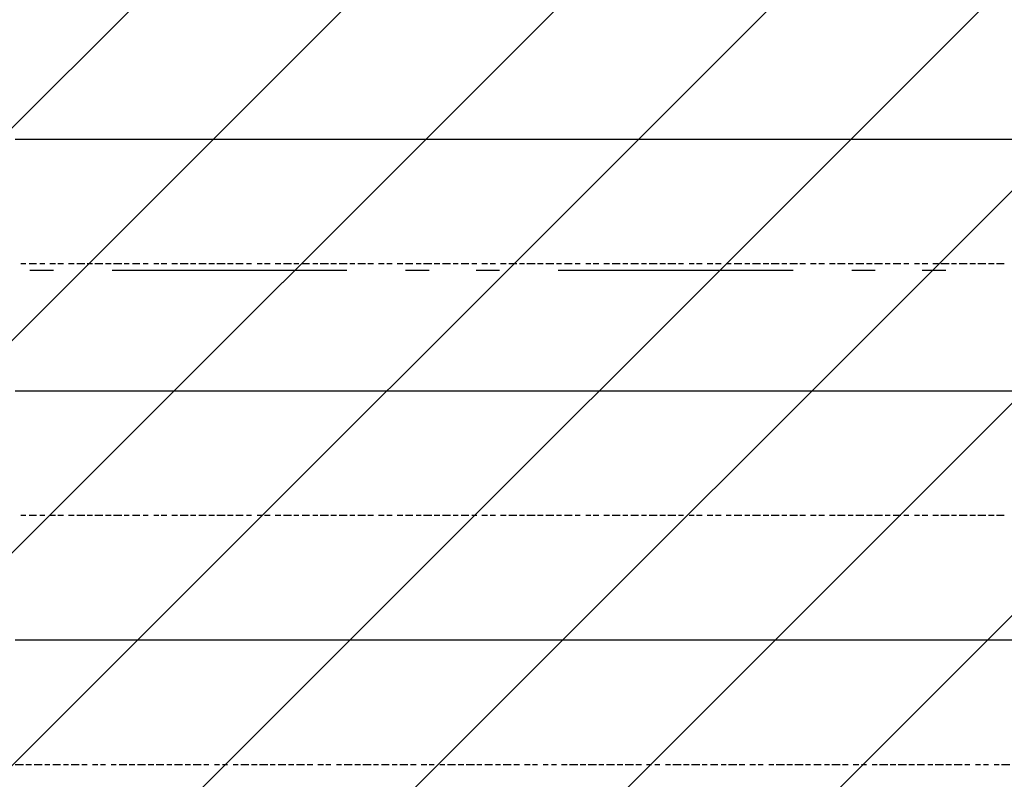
# Model space of a CAD drawing. Extents: x 997 to 109698, y 921 to 94021.
# Tile 501 of 656: x 18513 to 20085, y 46216 to 47429. Entities that reach past the tile are written whole.
import ezdxf

# ---------------------------------------------------------------- set-up
doc = ezdxf.new("R2010")
doc.units = 0
doc.header["$MEASUREMENT"] = 0
for name, color, linetype in [('12', 7, 'CONTINUOUS'), ('28', 7, 'CONTINUOUS'), ('40', 7, 'CONTINUOUS')]:
    doc.layers.add(name, color=color, linetype=linetype)

msp = doc.modelspace()

# ---------------------------------------------------------------- linework, layer by layer
at = {"layer": '12', "color": 5}
for p, q in [((18505.630503, 47238.563401), (18518.630503, 47238.563401)), ((18518.630503, 47238.563401), (18527.630503, 47238.563401)), ((18527.630503, 47238.563401), (18535.630503, 47238.563401)), ((18535.630503, 47238.563401), (18548.630503, 47238.563401)), ((18548.630503, 47238.563401), (18556.630503, 47238.563401)), ((18556.630503, 47238.563401), (18565.630503, 47238.563401)), ((18565.630503, 47238.563401), (18577.630503, 47238.563401)), ((18577.630503, 47238.563401), (18586.630503, 47238.563401)), ((18586.630503, 47238.563401), (18594.630503, 47238.563401)), ((18594.630503, 47238.563401), (18607.630503, 47238.563401)), ((18607.630503, 47238.563401), (18616.630503, 47238.563401)), ((18616.630503, 47238.563401), (18628.630503, 47238.563401)), ((18628.630503, 47238.563401), (18637.630503, 47238.563401)), ((18637.630503, 47238.563401), (18645.630503, 47238.563401)), ((18645.630503, 47238.563401), (18658.630503, 47238.563401)), ((18658.630503, 47238.563401), (18666.630503, 47238.563401)), ((18666.630503, 47238.563401), (18675.630503, 47238.563401)), ((18675.630503, 47238.563401), (18687.630503, 47238.563401)), ((18687.630503, 47238.563401), (18696.630503, 47238.563401)), ((18696.630503, 47238.563401), (18704.630503, 47238.563401)), ((18704.630503, 47238.563401), (18717.630503, 47238.563401)), ((18717.630503, 47238.563401), (18726.630503, 47238.563401)), ((18726.630503, 47238.563401), (18738.630503, 47238.563401)), ((18738.630503, 47238.563401), (18747.630503, 47238.563401)), ((18747.630503, 47238.563401), (18755.630503, 47238.563401)), ((18755.630503, 47238.563401), (18768.630503, 47238.563401)), ((18768.630503, 47238.563401), (18776.630503, 47238.563401)), ((18776.630503, 47238.563401), (18785.630503, 47238.563401)), ((18785.630503, 47238.563401), (18798.630503, 47238.563401)), ((18798.630503, 47238.563401), (18806.630503, 47238.563401)), ((18806.630503, 47238.563401), (18814.630503, 47238.563401)), ((18814.630503, 47238.563401), (18827.630503, 47238.563401)), ((18827.630503, 47238.563401), (18836.630503, 47238.563401)), ((18836.630503, 47238.563401), (18844.630503, 47238.563401)), ((18844.630503, 47238.563401), (18857.630503, 47238.563401)), ((18857.630503, 47238.563401), (18865.630503, 47238.563401)), ((18865.630503, 47238.563401), (18878.630503, 47238.563401)), ((18878.630503, 47238.563401), (18886.630503, 47238.563401)), ((18886.630503, 47238.563401), (18895.630503, 47238.563401)), ((18895.630503, 47238.563401), (18908.630503, 47238.563401)), ((18908.630503, 47238.563401), (18916.630503, 47238.563401)), ((18916.630503, 47238.563401), (18925.630503, 47238.563401)), ((18925.630503, 47238.563401), (18937.630503, 47238.563401)), ((18937.630503, 47238.563401), (18946.630503, 47238.563401)), ((18946.630503, 47238.563401), (18954.630503, 47238.563401)), ((18954.630503, 47238.563401), (18967.630503, 47238.563401)), ((18967.630503, 47238.563401), (18975.630503, 47238.563401)), ((18975.630503, 47238.563401), (18988.630503, 47238.563401)), ((18988.630503, 47238.563401), (18997.630503, 47238.563401)), ((18997.630503, 47238.563401), (19005.630503, 47238.563401)), ((19005.630503, 47238.563401), (19018.630503, 47238.563401)), ((19018.630503, 47238.563401), (19026.630503, 47238.563401)), ((19026.630503, 47238.563401), (19035.630503, 47238.563401)), ((19035.630503, 47238.563401), (19047.630503, 47238.563401)), ((19047.630503, 47238.563401), (19056.630503, 47238.563401)), ((19056.630503, 47238.563401), (19064.630503, 47238.563401)), ((19064.630503, 47238.563401), (19077.630503, 47238.563401)), ((19077.630503, 47238.563401), (19085.630503, 47238.563401)), ((19085.630503, 47238.563401), (19098.630503, 47238.563401)), ((19098.630503, 47238.563401), (19107.630503, 47238.563401)), ((19107.630503, 47238.563401), (19115.630503, 47238.563401)), ((19115.630503, 47238.563401), (19128.630503, 47238.563401)), ((19128.630503, 47238.563401), (19136.630503, 47238.563401)), ((19136.630503, 47238.563401), (19145.630503, 47238.563401)), ((19145.630503, 47238.563401), (19157.630503, 47238.563401)), ((19157.630503, 47238.563401), (19166.630503, 47238.563401)), ((19166.630503, 47238.563401), (19174.630503, 47238.563401)), ((19174.630503, 47238.563401), (19187.630503, 47238.563401)), ((19187.630503, 47238.563401), (19195.630503, 47238.563401)), ((19195.630503, 47238.563401), (19208.630503, 47238.563401)), ((19208.630503, 47238.563401), (19217.630503, 47238.563401)), ((19217.630503, 47238.563401), (19225.630503, 47238.563401)), ((19225.630503, 47238.563401), (19238.630503, 47238.563401)), ((19238.630503, 47238.563401), (19246.630503, 47238.563401)), ((19246.630503, 47238.563401), (19255.630503, 47238.563401)), ((19255.630503, 47238.563401), (19267.630503, 47238.563401)), ((19267.630503, 47238.563401), (19276.630503, 47238.563401)), ((19276.630503, 47238.563401), (19284.630503, 47238.563401)), ((19284.630503, 47238.563401), (19297.630503, 47238.563401)), ((19297.630503, 47238.563401), (19306.630503, 47238.563401)), ((19306.630503, 47238.563401), (19318.630503, 47238.563401)), ((19318.630503, 47238.563401), (19327.630503, 47238.563401)), ((19327.630503, 47238.563401), (19335.630503, 47238.563401)), ((19335.630503, 47238.563401), (19348.630503, 47238.563401)), ((19348.630503, 47238.563401), (19356.630503, 47238.563401)), ((19356.630503, 47238.563401), (19365.630503, 47238.563401)), ((19365.630503, 47238.563401), (19377.630503, 47238.563401)), ((19377.630503, 47238.563401), (19386.630503, 47238.563401)), ((19386.630503, 47238.563401), (19394.630503, 47238.563401)), ((19394.630503, 47238.563401), (19407.630503, 47238.563401)), ((19407.630503, 47238.563401), (19416.630503, 47238.563401)), ((19416.630503, 47238.563401), (19424.630503, 47238.563401)), ((19424.630503, 47238.563401), (19437.630503, 47238.563401)), ((19437.630503, 47238.563401), (19445.630503, 47238.563401)), ((19445.630503, 47238.563401), (19458.630503, 47238.563401)), ((19458.630503, 47238.563401), (19466.630503, 47238.563401)), ((19466.630503, 47238.563401), (19475.630503, 47238.563401)), ((19475.630503, 47238.563401), (19488.630503, 47238.563401)), ((19488.630503, 47238.563401), (19496.630503, 47238.563401)), ((19496.630503, 47238.563401), (19505.630503, 47238.563401)), ((19505.630503, 47238.563401), (19517.630503, 47238.563401)), ((19517.630503, 47238.563401), (19526.630503, 47238.563401)), ((19526.630503, 47238.563401), (19534.630503, 47238.563401)), ((19534.630503, 47238.563401), (19547.630503, 47238.563401)), ((19547.630503, 47238.563401), (19555.630503, 47238.563401)), ((19555.630503, 47238.563401), (19568.630503, 47238.563401)), ((19568.630503, 47238.563401), (19576.630503, 47238.563401)), ((19576.630503, 47238.563401), (19585.630503, 47238.563401)), ((19585.630503, 47238.563401), (19598.630503, 47238.563401)), ((19598.630503, 47238.563401), (19606.630503, 47238.563401)), ((19606.630503, 47238.563401), (19615.630503, 47238.563401)), ((19615.630503, 47238.563401), (19627.630503, 47238.563401)), ((19627.630503, 47238.563401), (19636.630503, 47238.563401)), ((19636.630503, 47238.563401), (19644.630503, 47238.563401)), ((19644.630503, 47238.563401), (19657.630503, 47238.563401)), ((19657.630503, 47238.563401), (19665.630503, 47238.563401)), ((19665.630503, 47238.563401), (19678.630503, 47238.563401)), ((19678.630503, 47238.563401), (19687.630503, 47238.563401)), ((19687.630503, 47238.563401), (19695.630503, 47238.563401)), ((19695.630503, 47238.563401), (19708.630503, 47238.563401)), ((19708.630503, 47238.563401), (19716.630503, 47238.563401)), ((19716.630503, 47238.563401), (19725.630503, 47238.563401)), ((19725.630503, 47238.563401), (19737.630503, 47238.563401)), ((19737.630503, 47238.563401), (19746.630503, 47238.563401)), ((19746.630503, 47238.563401), (19754.630503, 47238.563401)), ((19754.630503, 47238.563401), (19767.630503, 47238.563401)), ((19767.630503, 47238.563401), (19775.630503, 47238.563401)), ((19775.630503, 47238.563401), (19788.630503, 47238.563401)), ((19788.630503, 47238.563401), (19797.630503, 47238.563401)), ((19797.630503, 47238.563401), (19805.630503, 47238.563401)), ((19805.630503, 47238.563401), (19818.630503, 47238.563401)), ((19818.630503, 47238.563401), (19826.630503, 47238.563401)), ((19826.630503, 47238.563401), (19835.630503, 47238.563401)), ((19835.630503, 47238.563401), (19847.630503, 47238.563401)), ((19847.630503, 47238.563401), (19856.630503, 47238.563401)), ((19856.630503, 47238.563401), (19864.630503, 47238.563401)), ((19864.630503, 47238.563401), (19877.630503, 47238.563401)), ((19877.630503, 47238.563401), (19885.630503, 47238.563401)), ((19885.630503, 47238.563401), (19898.630503, 47238.563401)), ((19898.630503, 47238.563401), (19907.630503, 47238.563401)), ((19907.630503, 47238.563401), (19915.630503, 47238.563401)), ((19915.630503, 47238.563401), (19928.630503, 47238.563401)), ((19928.630503, 47238.563401), (19936.630503, 47238.563401)), ((19936.630503, 47238.563401), (19945.630503, 47238.563401)), ((19945.630503, 47238.563401), (19957.630503, 47238.563401)), ((19957.630503, 47238.563401), (19966.630503, 47238.563401)), ((19966.630503, 47238.563401), (19974.630503, 47238.563401)), ((19974.630503, 47238.563401), (19987.630503, 47238.563401)), ((19987.630503, 47238.563401), (19996.630503, 47238.563401)), ((19996.630503, 47238.563401), (20004.630503, 47238.563401)), ((20004.630503, 47238.563401), (20017.630503, 47238.563401)), ((20017.630503, 47238.563401), (20025.630503, 47238.563401)), ((20025.630503, 47238.563401), (20038.630503, 47238.563401)), ((20038.630503, 47238.563401), (20046.630503, 47238.563401)), ((20046.630503, 47238.563401), (20055.630503, 47238.563401)), ((20055.630503, 47238.563401), (20068.630503, 47238.563401)), ((20068.630503, 47238.563401), (20076.630503, 47238.563401)), ((20076.630503, 47238.563401), (20084.630503, 47238.563401)), ((20084.630503, 47238.563401), (20097.630503, 47238.563401)), ((18505.630503, 46836.563401), (18518.630503, 46836.563401)), ((18518.630503, 46836.563401), (18527.630503, 46836.563401)), ((18527.630503, 46836.563401), (18535.630503, 46836.563401)), ((18535.630503, 46836.563401), (18548.630503, 46836.563401)), ((18548.630503, 46836.563401), (18556.630503, 46836.563401)), ((18556.630503, 46836.563401), (18565.630503, 46836.563401)), ((18565.630503, 46836.563401), (18577.630503, 46836.563401)), ((18577.630503, 46836.563401), (18586.630503, 46836.563401)), ((18586.630503, 46836.563401), (18594.630503, 46836.563401)), ((18594.630503, 46836.563401), (18607.630503, 46836.563401)), ((18607.630503, 46836.563401), (18616.630503, 46836.563401)), ((18616.630503, 46836.563401), (18628.630503, 46836.563401)), ((18628.630503, 46836.563401), (18637.630503, 46836.563401)), ((18637.630503, 46836.563401), (18645.630503, 46836.563401)), ((18645.630503, 46836.563401), (18658.630503, 46836.563401)), ((18658.630503, 46836.563401), (18666.630503, 46836.563401)), ((18666.630503, 46836.563401), (18675.630503, 46836.563401)), ((18675.630503, 46836.563401), (18687.630503, 46836.563401)), ((18687.630503, 46836.563401), (18696.630503, 46836.563401)), ((18696.630503, 46836.563401), (18704.630503, 46836.563401)), ((18704.630503, 46836.563401), (18717.630503, 46836.563401)), ((18717.630503, 46836.563401), (18726.630503, 46836.563401)), ((18726.630503, 46836.563401), (18738.630503, 46836.563401)), ((18738.630503, 46836.563401), (18747.630503, 46836.563401)), ((18747.630503, 46836.563401), (18755.630503, 46836.563401)), ((18755.630503, 46836.563401), (18768.630503, 46836.563401)), ((18768.630503, 46836.563401), (18776.630503, 46836.563401)), ((18776.630503, 46836.563401), (18785.630503, 46836.563401)), ((18785.630503, 46836.563401), (18798.630503, 46836.563401)), ((18798.630503, 46836.563401), (18806.630503, 46836.563401)), ((18806.630503, 46836.563401), (18814.630503, 46836.563401)), ((18814.630503, 46836.563401), (18827.630503, 46836.563401)), ((18827.630503, 46836.563401), (18836.630503, 46836.563401)), ((18836.630503, 46836.563401), (18844.630503, 46836.563401)), ((18844.630503, 46836.563401), (18857.630503, 46836.563401)), ((18857.630503, 46836.563401), (18865.630503, 46836.563401)), ((18865.630503, 46836.563401), (18878.630503, 46836.563401)), ((18878.630503, 46836.563401), (18886.630503, 46836.563401)), ((18886.630503, 46836.563401), (18895.630503, 46836.563401)), ((18895.630503, 46836.563401), (18908.630503, 46836.563401)), ((18908.630503, 46836.563401), (18916.630503, 46836.563401)), ((18916.630503, 46836.563401), (18925.630503, 46836.563401)), ((18925.630503, 46836.563401), (18937.630503, 46836.563401)), ((18937.630503, 46836.563401), (18946.630503, 46836.563401)), ((18946.630503, 46836.563401), (18954.630503, 46836.563401)), ((18954.630503, 46836.563401), (18967.630503, 46836.563401)), ((18967.630503, 46836.563401), (18975.630503, 46836.563401)), ((18975.630503, 46836.563401), (18988.630503, 46836.563401)), ((18988.630503, 46836.563401), (18997.630503, 46836.563401)), ((18997.630503, 46836.563401), (19005.630503, 46836.563401)), ((19005.630503, 46836.563401), (19018.630503, 46836.563401)), ((19018.630503, 46836.563401), (19026.630503, 46836.563401)), ((19026.630503, 46836.563401), (19035.630503, 46836.563401)), ((19035.630503, 46836.563401), (19047.630503, 46836.563401)), ((19047.630503, 46836.563401), (19056.630503, 46836.563401)), ((19056.630503, 46836.563401), (19064.630503, 46836.563401)), ((19064.630503, 46836.563401), (19077.630503, 46836.563401)), ((19077.630503, 46836.563401), (19085.630503, 46836.563401)), ((19085.630503, 46836.563401), (19098.630503, 46836.563401)), ((19098.630503, 46836.563401), (19107.630503, 46836.563401)), ((19107.630503, 46836.563401), (19115.630503, 46836.563401)), ((19115.630503, 46836.563401), (19128.630503, 46836.563401)), ((19128.630503, 46836.563401), (19136.630503, 46836.563401)), ((19136.630503, 46836.563401), (19145.630503, 46836.563401)), ((19145.630503, 46836.563401), (19157.630503, 46836.563401)), ((19157.630503, 46836.563401), (19166.630503, 46836.563401)), ((19166.630503, 46836.563401), (19174.630503, 46836.563401)), ((19174.630503, 46836.563401), (19187.630503, 46836.563401)), ((19187.630503, 46836.563401), (19195.630503, 46836.563401)), ((19195.630503, 46836.563401), (19208.630503, 46836.563401)), ((19208.630503, 46836.563401), (19217.630503, 46836.563401)), ((19217.630503, 46836.563401), (19225.630503, 46836.563401)), ((19225.630503, 46836.563401), (19238.630503, 46836.563401)), ((19238.630503, 46836.563401), (19246.630503, 46836.563401)), ((19246.630503, 46836.563401), (19255.630503, 46836.563401)), ((19255.630503, 46836.563401), (19267.630503, 46836.563401)), ((19267.630503, 46836.563401), (19276.630503, 46836.563401)), ((19276.630503, 46836.563401), (19284.630503, 46836.563401)), ((19284.630503, 46836.563401), (19297.630503, 46836.563401)), ((19297.630503, 46836.563401), (19306.630503, 46836.563401)), ((19306.630503, 46836.563401), (19318.630503, 46836.563401)), ((19318.630503, 46836.563401), (19327.630503, 46836.563401)), ((19327.630503, 46836.563401), (19335.630503, 46836.563401)), ((19335.630503, 46836.563401), (19348.630503, 46836.563401)), ((19348.630503, 46836.563401), (19356.630503, 46836.563401)), ((19356.630503, 46836.563401), (19365.630503, 46836.563401)), ((19365.630503, 46836.563401), (19377.630503, 46836.563401)), ((19377.630503, 46836.563401), (19386.630503, 46836.563401)), ((19386.630503, 46836.563401), (19394.630503, 46836.563401)), ((19394.630503, 46836.563401), (19407.630503, 46836.563401)), ((19407.630503, 46836.563401), (19416.630503, 46836.563401)), ((19416.630503, 46836.563401), (19424.630503, 46836.563401)), ((19424.630503, 46836.563401), (19437.630503, 46836.563401)), ((19437.630503, 46836.563401), (19445.630503, 46836.563401)), ((19445.630503, 46836.563401), (19458.630503, 46836.563401)), ((19458.630503, 46836.563401), (19466.630503, 46836.563401)), ((19466.630503, 46836.563401), (19475.630503, 46836.563401)), ((19475.630503, 46836.563401), (19488.630503, 46836.563401)), ((19488.630503, 46836.563401), (19496.630503, 46836.563401)), ((19496.630503, 46836.563401), (19505.630503, 46836.563401)), ((19505.630503, 46836.563401), (19517.630503, 46836.563401)), ((19517.630503, 46836.563401), (19526.630503, 46836.563401)), ((19526.630503, 46836.563401), (19534.630503, 46836.563401)), ((19534.630503, 46836.563401), (19547.630503, 46836.563401)), ((19547.630503, 46836.563401), (19555.630503, 46836.563401)), ((19555.630503, 46836.563401), (19568.630503, 46836.563401)), ((19568.630503, 46836.563401), (19576.630503, 46836.563401)), ((19576.630503, 46836.563401), (19585.630503, 46836.563401)), ((19585.630503, 46836.563401), (19598.630503, 46836.563401)), ((19598.630503, 46836.563401), (19606.630503, 46836.563401)), ((19606.630503, 46836.563401), (19615.630503, 46836.563401)), ((19615.630503, 46836.563401), (19627.630503, 46836.563401)), ((19627.630503, 46836.563401), (19636.630503, 46836.563401)), ((19636.630503, 46836.563401), (19644.630503, 46836.563401)), ((19644.630503, 46836.563401), (19657.630503, 46836.563401)), ((19657.630503, 46836.563401), (19665.630503, 46836.563401)), ((19665.630503, 46836.563401), (19678.630503, 46836.563401)), ((19678.630503, 46836.563401), (19687.630503, 46836.563401)), ((19687.630503, 46836.563401), (19695.630503, 46836.563401)), ((19695.630503, 46836.563401), (19708.630503, 46836.563401)), ((19708.630503, 46836.563401), (19716.630503, 46836.563401)), ((19716.630503, 46836.563401), (19725.630503, 46836.563401)), ((19725.630503, 46836.563401), (19737.630503, 46836.563401)), ((19737.630503, 46836.563401), (19746.630503, 46836.563401)), ((19746.630503, 46836.563401), (19754.630503, 46836.563401)), ((19754.630503, 46836.563401), (19767.630503, 46836.563401)), ((19767.630503, 46836.563401), (19775.630503, 46836.563401)), ((19775.630503, 46836.563401), (19788.630503, 46836.563401)), ((19788.630503, 46836.563401), (19797.630503, 46836.563401)), ((19797.630503, 46836.563401), (19805.630503, 46836.563401)), ((19805.630503, 46836.563401), (19818.630503, 46836.563401)), ((19818.630503, 46836.563401), (19826.630503, 46836.563401)), ((19826.630503, 46836.563401), (19835.630503, 46836.563401)), ((19835.630503, 46836.563401), (19847.630503, 46836.563401)), ((19847.630503, 46836.563401), (19856.630503, 46836.563401)), ((19856.630503, 46836.563401), (19864.630503, 46836.563401)), ((19864.630503, 46836.563401), (19877.630503, 46836.563401)), ((19877.630503, 46836.563401), (19885.630503, 46836.563401)), ((19885.630503, 46836.563401), (19898.630503, 46836.563401)), ((19898.630503, 46836.563401), (19907.630503, 46836.563401)), ((19907.630503, 46836.563401), (19915.630503, 46836.563401)), ((19915.630503, 46836.563401), (19928.630503, 46836.563401)), ((19928.630503, 46836.563401), (19936.630503, 46836.563401)), ((19936.630503, 46836.563401), (19945.630503, 46836.563401)), ((19945.630503, 46836.563401), (19957.630503, 46836.563401)), ((19957.630503, 46836.563401), (19966.630503, 46836.563401)), ((19966.630503, 46836.563401), (19974.630503, 46836.563401)), ((19974.630503, 46836.563401), (19987.630503, 46836.563401)), ((19987.630503, 46836.563401), (19996.630503, 46836.563401)), ((19996.630503, 46836.563401), (20004.630503, 46836.563401)), ((20004.630503, 46836.563401), (20017.630503, 46836.563401)), ((20017.630503, 46836.563401), (20025.630503, 46836.563401)), ((20025.630503, 46836.563401), (20038.630503, 46836.563401)), ((20038.630503, 46836.563401), (20046.630503, 46836.563401)), ((20046.630503, 46836.563401), (20055.630503, 46836.563401)), ((20055.630503, 46836.563401), (20068.630503, 46836.563401)), ((20068.630503, 46836.563401), (20076.630503, 46836.563401)), ((20076.630503, 46836.563401), (20084.630503, 46836.563401)), ((20084.630503, 46836.563401), (20097.630503, 46836.563401)), ((18505.630503, 46438.563401), (18518.630503, 46438.563401)), ((18518.630503, 46438.563401), (18527.630503, 46438.563401)), ((18527.630503, 46438.563401), (18535.630503, 46438.563401)), ((18535.630503, 46438.563401), (18548.630503, 46438.563401)), ((18548.630503, 46438.563401), (18556.630503, 46438.563401)), ((18556.630503, 46438.563401), (18565.630503, 46438.563401)), ((18565.630503, 46438.563401), (18577.630503, 46438.563401)), ((18577.630503, 46438.563401), (18586.630503, 46438.563401)), ((18586.630503, 46438.563401), (18594.630503, 46438.563401)), ((18594.630503, 46438.563401), (18607.630503, 46438.563401)), ((18607.630503, 46438.563401), (18616.630503, 46438.563401)), ((18616.630503, 46438.563401), (18628.630503, 46438.563401)), ((18628.630503, 46438.563401), (18637.630503, 46438.563401)), ((18637.630503, 46438.563401), (18645.630503, 46438.563401)), ((18645.630503, 46438.563401), (18658.630503, 46438.563401)), ((18658.630503, 46438.563401), (18666.630503, 46438.563401)), ((18666.630503, 46438.563401), (18675.630503, 46438.563401)), ((18675.630503, 46438.563401), (18687.630503, 46438.563401)), ((18687.630503, 46438.563401), (18696.630503, 46438.563401)), ((18696.630503, 46438.563401), (18704.630503, 46438.563401)), ((18704.630503, 46438.563401), (18717.630503, 46438.563401)), ((18717.630503, 46438.563401), (18726.630503, 46438.563401)), ((18726.630503, 46438.563401), (18738.630503, 46438.563401)), ((18738.630503, 46438.563401), (18747.630503, 46438.563401)), ((18747.630503, 46438.563401), (18755.630503, 46438.563401)), ((18755.630503, 46438.563401), (18768.630503, 46438.563401)), ((18768.630503, 46438.563401), (18776.630503, 46438.563401)), ((18776.630503, 46438.563401), (18785.630503, 46438.563401)), ((18785.630503, 46438.563401), (18798.630503, 46438.563401)), ((18798.630503, 46438.563401), (18806.630503, 46438.563401)), ((18806.630503, 46438.563401), (18814.630503, 46438.563401)), ((18814.630503, 46438.563401), (18827.630503, 46438.563401)), ((18827.630503, 46438.563401), (18836.630503, 46438.563401)), ((18836.630503, 46438.563401), (18844.630503, 46438.563401)), ((18844.630503, 46438.563401), (18857.630503, 46438.563401)), ((18857.630503, 46438.563401), (18865.630503, 46438.563401)), ((18865.630503, 46438.563401), (18878.630503, 46438.563401)), ((18878.630503, 46438.563401), (18886.630503, 46438.563401)), ((18886.630503, 46438.563401), (18895.630503, 46438.563401)), ((18895.630503, 46438.563401), (18908.630503, 46438.563401)), ((18908.630503, 46438.563401), (18916.630503, 46438.563401)), ((18916.630503, 46438.563401), (18925.630503, 46438.563401)), ((18925.630503, 46438.563401), (18937.630503, 46438.563401)), ((18937.630503, 46438.563401), (18946.630503, 46438.563401)), ((18946.630503, 46438.563401), (18954.630503, 46438.563401)), ((18954.630503, 46438.563401), (18967.630503, 46438.563401)), ((18967.630503, 46438.563401), (18975.630503, 46438.563401)), ((18975.630503, 46438.563401), (18988.630503, 46438.563401)), ((18988.630503, 46438.563401), (18997.630503, 46438.563401)), ((18997.630503, 46438.563401), (19005.630503, 46438.563401)), ((19005.630503, 46438.563401), (19018.630503, 46438.563401)), ((19018.630503, 46438.563401), (19026.630503, 46438.563401)), ((19026.630503, 46438.563401), (19035.630503, 46438.563401)), ((19035.630503, 46438.563401), (19047.630503, 46438.563401)), ((19047.630503, 46438.563401), (19056.630503, 46438.563401)), ((19056.630503, 46438.563401), (19064.630503, 46438.563401)), ((19064.630503, 46438.563401), (19077.630503, 46438.563401)), ((19077.630503, 46438.563401), (19085.630503, 46438.563401)), ((19085.630503, 46438.563401), (19098.630503, 46438.563401)), ((19098.630503, 46438.563401), (19107.630503, 46438.563401)), ((19107.630503, 46438.563401), (19115.630503, 46438.563401)), ((19115.630503, 46438.563401), (19128.630503, 46438.563401)), ((19128.630503, 46438.563401), (19136.630503, 46438.563401)), ((19136.630503, 46438.563401), (19145.630503, 46438.563401)), ((19145.630503, 46438.563401), (19157.630503, 46438.563401)), ((19157.630503, 46438.563401), (19166.630503, 46438.563401)), ((19166.630503, 46438.563401), (19174.630503, 46438.563401)), ((19174.630503, 46438.563401), (19187.630503, 46438.563401)), ((19187.630503, 46438.563401), (19195.630503, 46438.563401)), ((19195.630503, 46438.563401), (19208.630503, 46438.563401)), ((19208.630503, 46438.563401), (19217.630503, 46438.563401)), ((19217.630503, 46438.563401), (19225.630503, 46438.563401)), ((19225.630503, 46438.563401), (19238.630503, 46438.563401)), ((19238.630503, 46438.563401), (19246.630503, 46438.563401)), ((19246.630503, 46438.563401), (19255.630503, 46438.563401)), ((19255.630503, 46438.563401), (19267.630503, 46438.563401)), ((19267.630503, 46438.563401), (19276.630503, 46438.563401)), ((19276.630503, 46438.563401), (19284.630503, 46438.563401)), ((19284.630503, 46438.563401), (19297.630503, 46438.563401)), ((19297.630503, 46438.563401), (19306.630503, 46438.563401)), ((19306.630503, 46438.563401), (19318.630503, 46438.563401)), ((19318.630503, 46438.563401), (19327.630503, 46438.563401)), ((19327.630503, 46438.563401), (19335.630503, 46438.563401)), ((19335.630503, 46438.563401), (19348.630503, 46438.563401)), ((19348.630503, 46438.563401), (19356.630503, 46438.563401)), ((19356.630503, 46438.563401), (19365.630503, 46438.563401)), ((19365.630503, 46438.563401), (19377.630503, 46438.563401)), ((19377.630503, 46438.563401), (19386.630503, 46438.563401)), ((19386.630503, 46438.563401), (19394.630503, 46438.563401)), ((19394.630503, 46438.563401), (19407.630503, 46438.563401)), ((19407.630503, 46438.563401), (19416.630503, 46438.563401)), ((19416.630503, 46438.563401), (19424.630503, 46438.563401)), ((19424.630503, 46438.563401), (19437.630503, 46438.563401)), ((19437.630503, 46438.563401), (19445.630503, 46438.563401)), ((19445.630503, 46438.563401), (19458.630503, 46438.563401)), ((19458.630503, 46438.563401), (19466.630503, 46438.563401)), ((19466.630503, 46438.563401), (19475.630503, 46438.563401)), ((19475.630503, 46438.563401), (19488.630503, 46438.563401)), ((19488.630503, 46438.563401), (19496.630503, 46438.563401)), ((19496.630503, 46438.563401), (19505.630503, 46438.563401)), ((19505.630503, 46438.563401), (19517.630503, 46438.563401)), ((19517.630503, 46438.563401), (19526.630503, 46438.563401)), ((19526.630503, 46438.563401), (19534.630503, 46438.563401)), ((19534.630503, 46438.563401), (19547.630503, 46438.563401)), ((19547.630503, 46438.563401), (19555.630503, 46438.563401)), ((19555.630503, 46438.563401), (19568.630503, 46438.563401)), ((19568.630503, 46438.563401), (19576.630503, 46438.563401)), ((19576.630503, 46438.563401), (19585.630503, 46438.563401)), ((19585.630503, 46438.563401), (19598.630503, 46438.563401)), ((19598.630503, 46438.563401), (19606.630503, 46438.563401)), ((19606.630503, 46438.563401), (19615.630503, 46438.563401)), ((19615.630503, 46438.563401), (19627.630503, 46438.563401)), ((19627.630503, 46438.563401), (19636.630503, 46438.563401)), ((19636.630503, 46438.563401), (19644.630503, 46438.563401)), ((19644.630503, 46438.563401), (19657.630503, 46438.563401)), ((19657.630503, 46438.563401), (19665.630503, 46438.563401)), ((19665.630503, 46438.563401), (19678.630503, 46438.563401)), ((19678.630503, 46438.563401), (19687.630503, 46438.563401)), ((19687.630503, 46438.563401), (19695.630503, 46438.563401)), ((19695.630503, 46438.563401), (19708.630503, 46438.563401)), ((19708.630503, 46438.563401), (19716.630503, 46438.563401)), ((19716.630503, 46438.563401), (19725.630503, 46438.563401)), ((19725.630503, 46438.563401), (19737.630503, 46438.563401)), ((19737.630503, 46438.563401), (19746.630503, 46438.563401)), ((19746.630503, 46438.563401), (19754.630503, 46438.563401)), ((19754.630503, 46438.563401), (19767.630503, 46438.563401)), ((19767.630503, 46438.563401), (19775.630503, 46438.563401)), ((19775.630503, 46438.563401), (19788.630503, 46438.563401)), ((19788.630503, 46438.563401), (19797.630503, 46438.563401)), ((19797.630503, 46438.563401), (19805.630503, 46438.563401)), ((19805.630503, 46438.563401), (19818.630503, 46438.563401)), ((19818.630503, 46438.563401), (19826.630503, 46438.563401)), ((19826.630503, 46438.563401), (19835.630503, 46438.563401)), ((19835.630503, 46438.563401), (19847.630503, 46438.563401)), ((19847.630503, 46438.563401), (19856.630503, 46438.563401)), ((19856.630503, 46438.563401), (19864.630503, 46438.563401)), ((19864.630503, 46438.563401), (19877.630503, 46438.563401)), ((19877.630503, 46438.563401), (19885.630503, 46438.563401)), ((19885.630503, 46438.563401), (19898.630503, 46438.563401)), ((19898.630503, 46438.563401), (19907.630503, 46438.563401)), ((19907.630503, 46438.563401), (19915.630503, 46438.563401)), ((19915.630503, 46438.563401), (19928.630503, 46438.563401)), ((19928.630503, 46438.563401), (19936.630503, 46438.563401)), ((19936.630503, 46438.563401), (19945.630503, 46438.563401)), ((19945.630503, 46438.563401), (19957.630503, 46438.563401)), ((19957.630503, 46438.563401), (19966.630503, 46438.563401)), ((19966.630503, 46438.563401), (19974.630503, 46438.563401)), ((19974.630503, 46438.563401), (19987.630503, 46438.563401)), ((19987.630503, 46438.563401), (19996.630503, 46438.563401)), ((19996.630503, 46438.563401), (20004.630503, 46438.563401)), ((20004.630503, 46438.563401), (20017.630503, 46438.563401)), ((20017.630503, 46438.563401), (20025.630503, 46438.563401)), ((20025.630503, 46438.563401), (20038.630503, 46438.563401)), ((20038.630503, 46438.563401), (20046.630503, 46438.563401)), ((20046.630503, 46438.563401), (20055.630503, 46438.563401)), ((20055.630503, 46438.563401), (20068.630503, 46438.563401)), ((20068.630503, 46438.563401), (20076.630503, 46438.563401)), ((20076.630503, 46438.563401), (20084.630503, 46438.563401)), ((20084.630503, 46438.563401), (20097.630503, 46438.563401))]:
    msp.add_line(p, q, dxfattribs=at)
at = {"layer": '12', "color": 1}
for p, q in [((18514.630503, 47039.563401), (18522.630503, 47039.563401)), ((18527.630503, 47039.563401), (18539.630503, 47039.563401)), ((18544.630503, 47039.563401), (18552.630503, 47039.563401)), ((18560.630503, 47039.563401), (18569.630503, 47039.563401)), ((18573.630503, 47039.563401), (18582.630503, 47039.563401)), ((18590.630503, 47039.563401), (18599.630503, 47039.563401)), ((18603.630503, 47039.563401), (18616.630503, 47039.563401)), ((18620.630503, 47039.563401), (18628.630503, 47039.563401)), ((18632.630503, 47039.563401), (18645.630503, 47039.563401)), ((18649.630503, 47039.563401), (18658.630503, 47039.563401)), ((18662.630503, 47039.563401), (18675.630503, 47039.563401)), ((18679.630503, 47039.563401), (18687.630503, 47039.563401)), ((18692.630503, 47039.563401), (18704.630503, 47039.563401)), ((18709.630503, 47039.563401), (18717.630503, 47039.563401)), ((18726.630503, 47039.563401), (18734.630503, 47039.563401)), ((18738.630503, 47039.563401), (18747.630503, 47039.563401)), ((18755.630503, 47039.563401), (18764.630503, 47039.563401)), ((18768.630503, 47039.563401), (18781.630503, 47039.563401)), ((18785.630503, 47039.563401), (18793.630503, 47039.563401)), ((18798.630503, 47039.563401), (18810.630503, 47039.563401)), ((18814.630503, 47039.563401), (18823.630503, 47039.563401)), ((18827.630503, 47039.563401), (18840.630503, 47039.563401)), ((18844.630503, 47039.563401), (18853.630503, 47039.563401)), ((18857.630503, 47039.563401), (18869.630503, 47039.563401)), ((18874.630503, 47039.563401), (18882.630503, 47039.563401)), ((18891.630503, 47039.563401), (18899.630503, 47039.563401)), ((18903.630503, 47039.563401), (18912.630503, 47039.563401)), ((18920.630503, 47039.563401), (18929.630503, 47039.563401)), ((18933.630503, 47039.563401), (18946.630503, 47039.563401)), ((18950.630503, 47039.563401), (18958.630503, 47039.563401)), ((18963.630503, 47039.563401), (18975.630503, 47039.563401)), ((18980.630503, 47039.563401), (18988.630503, 47039.563401)), ((18992.630503, 47039.563401), (19005.630503, 47039.563401)), ((19009.630503, 47039.563401), (19018.630503, 47039.563401)), ((19022.630503, 47039.563401), (19035.630503, 47039.563401)), ((19039.630503, 47039.563401), (19047.630503, 47039.563401)), ((19052.630503, 47039.563401), (19064.630503, 47039.563401)), ((19068.630503, 47039.563401), (19077.630503, 47039.563401)), ((19085.630503, 47039.563401), (19094.630503, 47039.563401)), ((19098.630503, 47039.563401), (19107.630503, 47039.563401)), ((19115.630503, 47039.563401), (19124.630503, 47039.563401)), ((19128.630503, 47039.563401), (19140.630503, 47039.563401)), ((19145.630503, 47039.563401), (19153.630503, 47039.563401)), ((19157.630503, 47039.563401), (19170.630503, 47039.563401)), ((19174.630503, 47039.563401), (19183.630503, 47039.563401)), ((19187.630503, 47039.563401), (19200.630503, 47039.563401)), ((19204.630503, 47039.563401), (19212.630503, 47039.563401)), ((19217.630503, 47039.563401), (19229.630503, 47039.563401)), ((19234.630503, 47039.563401), (19242.630503, 47039.563401)), ((19250.630503, 47039.563401), (19259.630503, 47039.563401)), ((19263.630503, 47039.563401), (19272.630503, 47039.563401)), ((19280.630503, 47039.563401), (19289.630503, 47039.563401)), ((19293.630503, 47039.563401), (19306.630503, 47039.563401)), ((19310.630503, 47039.563401), (19318.630503, 47039.563401)), ((19322.630503, 47039.563401), (19335.630503, 47039.563401)), ((19339.630503, 47039.563401), (19348.630503, 47039.563401)), ((19352.630503, 47039.563401), (19365.630503, 47039.563401)), ((19369.630503, 47039.563401), (19377.630503, 47039.563401)), ((19382.630503, 47039.563401), (19394.630503, 47039.563401)), ((19399.630503, 47039.563401), (19407.630503, 47039.563401)), ((19416.630503, 47039.563401), (19424.630503, 47039.563401)), ((19428.630503, 47039.563401), (19437.630503, 47039.563401)), ((19445.630503, 47039.563401), (19454.630503, 47039.563401)), ((19458.630503, 47039.563401), (19471.630503, 47039.563401)), ((19475.630503, 47039.563401), (19483.630503, 47039.563401)), ((19488.630503, 47039.563401), (19500.630503, 47039.563401)), ((19505.630503, 47039.563401), (19513.630503, 47039.563401)), ((19517.630503, 47039.563401), (19530.630503, 47039.563401)), ((19534.630503, 47039.563401), (19543.630503, 47039.563401)), ((19547.630503, 47039.563401), (19560.630503, 47039.563401)), ((19564.630503, 47039.563401), (19572.630503, 47039.563401)), ((19581.630503, 47039.563401), (19589.630503, 47039.563401)), ((19593.630503, 47039.563401), (19602.630503, 47039.563401)), ((19610.630503, 47039.563401), (19619.630503, 47039.563401)), ((19623.630503, 47039.563401), (19632.630503, 47039.563401)), ((19640.630503, 47039.563401), (19648.630503, 47039.563401)), ((19653.630503, 47039.563401), (19665.630503, 47039.563401)), ((19670.630503, 47039.563401), (19678.630503, 47039.563401)), ((19682.630503, 47039.563401), (19695.630503, 47039.563401)), ((19699.630503, 47039.563401), (19708.630503, 47039.563401)), ((19712.630503, 47039.563401), (19725.630503, 47039.563401)), ((19729.630503, 47039.563401), (19737.630503, 47039.563401)), ((19742.630503, 47039.563401), (19754.630503, 47039.563401)), ((19758.630503, 47039.563401), (19767.630503, 47039.563401)), ((19775.630503, 47039.563401), (19784.630503, 47039.563401)), ((19788.630503, 47039.563401), (19797.630503, 47039.563401)), ((19805.630503, 47039.563401), (19814.630503, 47039.563401)), ((19818.630503, 47039.563401), (19830.630503, 47039.563401)), ((19835.630503, 47039.563401), (19843.630503, 47039.563401)), ((19847.630503, 47039.563401), (19860.630503, 47039.563401)), ((19864.630503, 47039.563401), (19873.630503, 47039.563401)), ((19877.630503, 47039.563401), (19890.630503, 47039.563401)), ((19894.630503, 47039.563401), (19902.630503, 47039.563401)), ((19907.630503, 47039.563401), (19919.630503, 47039.563401)), ((19924.630503, 47039.563401), (19932.630503, 47039.563401)), ((19941.630503, 47039.563401), (19949.630503, 47039.563401)), ((19953.630503, 47039.563401), (19962.630503, 47039.563401)), ((19970.630503, 47039.563401), (19979.630503, 47039.563401)), ((19983.630503, 47039.563401), (19996.630503, 47039.563401)), ((20000.630503, 47039.563401), (20008.630503, 47039.563401)), ((20012.630503, 47039.563401), (20025.630503, 47039.563401)), ((20029.630503, 47039.563401), (20038.630503, 47039.563401)), ((20042.630503, 47039.563401), (20055.630503, 47039.563401)), ((20059.630503, 47039.563401), (20068.630503, 47039.563401)), ((20072.630503, 47039.563401), (20084.630503, 47039.563401)), ((18514.630503, 46637.563401), (18522.630503, 46637.563401)), ((18527.630503, 46637.563401), (18539.630503, 46637.563401)), ((18544.630503, 46637.563401), (18552.630503, 46637.563401)), ((18560.630503, 46637.563401), (18569.630503, 46637.563401)), ((18573.630503, 46637.563401), (18582.630503, 46637.563401)), ((18590.630503, 46637.563401), (18599.630503, 46637.563401)), ((18603.630503, 46637.563401), (18616.630503, 46637.563401)), ((18620.630503, 46637.563401), (18628.630503, 46637.563401)), ((18632.630503, 46637.563401), (18645.630503, 46637.563401)), ((18649.630503, 46637.563401), (18658.630503, 46637.563401)), ((18662.630503, 46637.563401), (18675.630503, 46637.563401)), ((18679.630503, 46637.563401), (18687.630503, 46637.563401)), ((18692.630503, 46637.563401), (18704.630503, 46637.563401)), ((18709.630503, 46637.563401), (18717.630503, 46637.563401)), ((18726.630503, 46637.563401), (18734.630503, 46637.563401)), ((18738.630503, 46637.563401), (18747.630503, 46637.563401)), ((18755.630503, 46637.563401), (18764.630503, 46637.563401)), ((18768.630503, 46637.563401), (18781.630503, 46637.563401)), ((18785.630503, 46637.563401), (18793.630503, 46637.563401)), ((18798.630503, 46637.563401), (18810.630503, 46637.563401)), ((18814.630503, 46637.563401), (18823.630503, 46637.563401)), ((18827.630503, 46637.563401), (18840.630503, 46637.563401)), ((18844.630503, 46637.563401), (18853.630503, 46637.563401)), ((18857.630503, 46637.563401), (18869.630503, 46637.563401)), ((18874.630503, 46637.563401), (18882.630503, 46637.563401)), ((18891.630503, 46637.563401), (18899.630503, 46637.563401)), ((18903.630503, 46637.563401), (18912.630503, 46637.563401)), ((18920.630503, 46637.563401), (18929.630503, 46637.563401)), ((18933.630503, 46637.563401), (18946.630503, 46637.563401)), ((18950.630503, 46637.563401), (18958.630503, 46637.563401)), ((18963.630503, 46637.563401), (18975.630503, 46637.563401)), ((18980.630503, 46637.563401), (18988.630503, 46637.563401)), ((18992.630503, 46637.563401), (19005.630503, 46637.563401)), ((19009.630503, 46637.563401), (19018.630503, 46637.563401)), ((19022.630503, 46637.563401), (19035.630503, 46637.563401)), ((19039.630503, 46637.563401), (19047.630503, 46637.563401)), ((19052.630503, 46637.563401), (19064.630503, 46637.563401)), ((19068.630503, 46637.563401), (19077.630503, 46637.563401)), ((19085.630503, 46637.563401), (19094.630503, 46637.563401)), ((19098.630503, 46637.563401), (19107.630503, 46637.563401)), ((19115.630503, 46637.563401), (19124.630503, 46637.563401)), ((19128.630503, 46637.563401), (19140.630503, 46637.563401)), ((19145.630503, 46637.563401), (19153.630503, 46637.563401)), ((19157.630503, 46637.563401), (19170.630503, 46637.563401)), ((19174.630503, 46637.563401), (19183.630503, 46637.563401)), ((19187.630503, 46637.563401), (19200.630503, 46637.563401)), ((19204.630503, 46637.563401), (19212.630503, 46637.563401)), ((19217.630503, 46637.563401), (19229.630503, 46637.563401)), ((19234.630503, 46637.563401), (19242.630503, 46637.563401)), ((19250.630503, 46637.563401), (19259.630503, 46637.563401)), ((19263.630503, 46637.563401), (19272.630503, 46637.563401)), ((19280.630503, 46637.563401), (19289.630503, 46637.563401)), ((19293.630503, 46637.563401), (19306.630503, 46637.563401)), ((19310.630503, 46637.563401), (19318.630503, 46637.563401)), ((19322.630503, 46637.563401), (19335.630503, 46637.563401)), ((19339.630503, 46637.563401), (19348.630503, 46637.563401)), ((19352.630503, 46637.563401), (19365.630503, 46637.563401)), ((19369.630503, 46637.563401), (19377.630503, 46637.563401)), ((19382.630503, 46637.563401), (19394.630503, 46637.563401)), ((19399.630503, 46637.563401), (19407.630503, 46637.563401)), ((19416.630503, 46637.563401), (19424.630503, 46637.563401)), ((19428.630503, 46637.563401), (19437.630503, 46637.563401)), ((19445.630503, 46637.563401), (19454.630503, 46637.563401)), ((19458.630503, 46637.563401), (19471.630503, 46637.563401)), ((19475.630503, 46637.563401), (19483.630503, 46637.563401)), ((19488.630503, 46637.563401), (19500.630503, 46637.563401)), ((19505.630503, 46637.563401), (19513.630503, 46637.563401)), ((19517.630503, 46637.563401), (19530.630503, 46637.563401)), ((19534.630503, 46637.563401), (19543.630503, 46637.563401)), ((19547.630503, 46637.563401), (19560.630503, 46637.563401)), ((19564.630503, 46637.563401), (19572.630503, 46637.563401)), ((19581.630503, 46637.563401), (19589.630503, 46637.563401)), ((19593.630503, 46637.563401), (19602.630503, 46637.563401)), ((19610.630503, 46637.563401), (19619.630503, 46637.563401)), ((19623.630503, 46637.563401), (19632.630503, 46637.563401)), ((19640.630503, 46637.563401), (19648.630503, 46637.563401)), ((19653.630503, 46637.563401), (19665.630503, 46637.563401)), ((19670.630503, 46637.563401), (19678.630503, 46637.563401)), ((19682.630503, 46637.563401), (19695.630503, 46637.563401)), ((19699.630503, 46637.563401), (19708.630503, 46637.563401)), ((19712.630503, 46637.563401), (19725.630503, 46637.563401)), ((19729.630503, 46637.563401), (19737.630503, 46637.563401)), ((19742.630503, 46637.563401), (19754.630503, 46637.563401)), ((19758.630503, 46637.563401), (19767.630503, 46637.563401)), ((19775.630503, 46637.563401), (19784.630503, 46637.563401)), ((19788.630503, 46637.563401), (19797.630503, 46637.563401)), ((19805.630503, 46637.563401), (19814.630503, 46637.563401)), ((19818.630503, 46637.563401), (19830.630503, 46637.563401)), ((19835.630503, 46637.563401), (19843.630503, 46637.563401)), ((19847.630503, 46637.563401), (19860.630503, 46637.563401)), ((19864.630503, 46637.563401), (19873.630503, 46637.563401)), ((19877.630503, 46637.563401), (19890.630503, 46637.563401)), ((19894.630503, 46637.563401), (19902.630503, 46637.563401)), ((19907.630503, 46637.563401), (19919.630503, 46637.563401)), ((19924.630503, 46637.563401), (19932.630503, 46637.563401)), ((19941.630503, 46637.563401), (19949.630503, 46637.563401)), ((19953.630503, 46637.563401), (19962.630503, 46637.563401)), ((19970.630503, 46637.563401), (19979.630503, 46637.563401)), ((19983.630503, 46637.563401), (19996.630503, 46637.563401)), ((20000.630503, 46637.563401), (20008.630503, 46637.563401)), ((20012.630503, 46637.563401), (20025.630503, 46637.563401)), ((20029.630503, 46637.563401), (20038.630503, 46637.563401)), ((20042.630503, 46637.563401), (20055.630503, 46637.563401)), ((20059.630503, 46637.563401), (20068.630503, 46637.563401)), ((20072.630503, 46637.563401), (20084.630503, 46637.563401)), ((18505.630503, 46239.563401), (18518.630503, 46239.563401)), ((18522.630503, 46239.563401), (18531.630503, 46239.563401)), ((18535.630503, 46239.563401), (18548.630503, 46239.563401)), ((18552.630503, 46239.563401), (18560.630503, 46239.563401)), ((18565.630503, 46239.563401), (18577.630503, 46239.563401)), ((18582.630503, 46239.563401), (18590.630503, 46239.563401)), ((18594.630503, 46239.563401), (18607.630503, 46239.563401)), ((18611.630503, 46239.563401), (18620.630503, 46239.563401)), ((18628.630503, 46239.563401), (18637.630503, 46239.563401)), ((18641.630503, 46239.563401), (18649.630503, 46239.563401)), ((18658.630503, 46239.563401), (18666.630503, 46239.563401)), ((18671.630503, 46239.563401), (18683.630503, 46239.563401)), ((18687.630503, 46239.563401), (18696.630503, 46239.563401)), ((18700.630503, 46239.563401), (18713.630503, 46239.563401)), ((18717.630503, 46239.563401), (18726.630503, 46239.563401)), ((18730.630503, 46239.563401), (18742.630503, 46239.563401)), ((18747.630503, 46239.563401), (18755.630503, 46239.563401)), ((18759.630503, 46239.563401), (18772.630503, 46239.563401)), ((18776.630503, 46239.563401), (18785.630503, 46239.563401)), ((18789.630503, 46239.563401), (18802.630503, 46239.563401)), ((18806.630503, 46239.563401), (18814.630503, 46239.563401)), ((18823.630503, 46239.563401), (18831.630503, 46239.563401)), ((18836.630503, 46239.563401), (18844.630503, 46239.563401)), ((18853.630503, 46239.563401), (18861.630503, 46239.563401)), ((18865.630503, 46239.563401), (18878.630503, 46239.563401)), ((18882.630503, 46239.563401), (18891.630503, 46239.563401)), ((18895.630503, 46239.563401), (18908.630503, 46239.563401)), ((18912.630503, 46239.563401), (18920.630503, 46239.563401)), ((18925.630503, 46239.563401), (18937.630503, 46239.563401)), ((18941.630503, 46239.563401), (18950.630503, 46239.563401)), ((18954.630503, 46239.563401), (18967.630503, 46239.563401)), ((18971.630503, 46239.563401), (18980.630503, 46239.563401)), ((18988.630503, 46239.563401), (18997.630503, 46239.563401)), ((19001.630503, 46239.563401), (19009.630503, 46239.563401)), ((19018.630503, 46239.563401), (19026.630503, 46239.563401)), ((19030.630503, 46239.563401), (19043.630503, 46239.563401)), ((19047.630503, 46239.563401), (19056.630503, 46239.563401)), ((19060.630503, 46239.563401), (19073.630503, 46239.563401)), ((19077.630503, 46239.563401), (19085.630503, 46239.563401)), ((19090.630503, 46239.563401), (19102.630503, 46239.563401)), ((19107.630503, 46239.563401), (19115.630503, 46239.563401)), ((19119.630503, 46239.563401), (19132.630503, 46239.563401)), ((19136.630503, 46239.563401), (19145.630503, 46239.563401)), ((19153.630503, 46239.563401), (19162.630503, 46239.563401)), ((19166.630503, 46239.563401), (19174.630503, 46239.563401)), ((19183.630503, 46239.563401), (19191.630503, 46239.563401)), ((19195.630503, 46239.563401), (19208.630503, 46239.563401)), ((19212.630503, 46239.563401), (19221.630503, 46239.563401)), ((19225.630503, 46239.563401), (19238.630503, 46239.563401)), ((19242.630503, 46239.563401), (19250.630503, 46239.563401)), ((19255.630503, 46239.563401), (19267.630503, 46239.563401)), ((19272.630503, 46239.563401), (19280.630503, 46239.563401)), ((19284.630503, 46239.563401), (19297.630503, 46239.563401)), ((19301.630503, 46239.563401), (19310.630503, 46239.563401)), ((19318.630503, 46239.563401), (19327.630503, 46239.563401)), ((19331.630503, 46239.563401), (19339.630503, 46239.563401)), ((19348.630503, 46239.563401), (19356.630503, 46239.563401)), ((19361.630503, 46239.563401), (19369.630503, 46239.563401)), ((19377.630503, 46239.563401), (19386.630503, 46239.563401)), ((19390.630503, 46239.563401), (19403.630503, 46239.563401)), ((19407.630503, 46239.563401), (19416.630503, 46239.563401)), ((19420.630503, 46239.563401), (19433.630503, 46239.563401)), ((19437.630503, 46239.563401), (19445.630503, 46239.563401)), ((19449.630503, 46239.563401), (19462.630503, 46239.563401)), ((19466.630503, 46239.563401), (19475.630503, 46239.563401)), ((19479.630503, 46239.563401), (19492.630503, 46239.563401)), ((19496.630503, 46239.563401), (19505.630503, 46239.563401)), ((19513.630503, 46239.563401), (19521.630503, 46239.563401)), ((19526.630503, 46239.563401), (19534.630503, 46239.563401)), ((19543.630503, 46239.563401), (19551.630503, 46239.563401)), ((19555.630503, 46239.563401), (19568.630503, 46239.563401)), ((19572.630503, 46239.563401), (19581.630503, 46239.563401)), ((19585.630503, 46239.563401), (19598.630503, 46239.563401)), ((19602.630503, 46239.563401), (19610.630503, 46239.563401)), ((19615.630503, 46239.563401), (19627.630503, 46239.563401)), ((19632.630503, 46239.563401), (19640.630503, 46239.563401)), ((19644.630503, 46239.563401), (19657.630503, 46239.563401)), ((19661.630503, 46239.563401), (19670.630503, 46239.563401)), ((19678.630503, 46239.563401), (19687.630503, 46239.563401)), ((19691.630503, 46239.563401), (19699.630503, 46239.563401)), ((19708.630503, 46239.563401), (19716.630503, 46239.563401)), ((19720.630503, 46239.563401), (19733.630503, 46239.563401)), ((19737.630503, 46239.563401), (19746.630503, 46239.563401)), ((19750.630503, 46239.563401), (19763.630503, 46239.563401)), ((19767.630503, 46239.563401), (19775.630503, 46239.563401)), ((19780.630503, 46239.563401), (19792.630503, 46239.563401)), ((19797.630503, 46239.563401), (19805.630503, 46239.563401)), ((19809.630503, 46239.563401), (19822.630503, 46239.563401)), ((19826.630503, 46239.563401), (19835.630503, 46239.563401)), ((19843.630503, 46239.563401), (19852.630503, 46239.563401)), ((19856.630503, 46239.563401), (19864.630503, 46239.563401)), ((19873.630503, 46239.563401), (19881.630503, 46239.563401)), ((19885.630503, 46239.563401), (19898.630503, 46239.563401)), ((19902.630503, 46239.563401), (19911.630503, 46239.563401)), ((19915.630503, 46239.563401), (19928.630503, 46239.563401)), ((19932.630503, 46239.563401), (19941.630503, 46239.563401)), ((19945.630503, 46239.563401), (19957.630503, 46239.563401)), ((19962.630503, 46239.563401), (19970.630503, 46239.563401)), ((19974.630503, 46239.563401), (19987.630503, 46239.563401)), ((19991.630503, 46239.563401), (20000.630503, 46239.563401)), ((20004.630503, 46239.563401), (20017.630503, 46239.563401)), ((20021.630503, 46239.563401), (20029.630503, 46239.563401)), ((20038.630503, 46239.563401), (20046.630503, 46239.563401)), ((20051.630503, 46239.563401), (20059.630503, 46239.563401)), ((20068.630503, 46239.563401), (20076.630503, 46239.563401)), ((20080.630503, 46239.563401), (20093.630503, 46239.563401))]:
    msp.add_line(p, q, dxfattribs=at)
at = {"layer": '28', "color": 2}
for p, q in [((14664.73955, 43420.658275), (29930.036513, 58685.955237)), ((14872.636205, 43289.143675), (30269.447768, 58685.955237)), ((14872.636205, 42949.73242), (30608.859023, 58685.955237)), ((14872.636205, 42610.321165), (30948.270278, 58685.955237)), ((14872.636205, 42270.90991), (31287.681533, 58685.955237)), ((14872.636205, 41931.498655), (31627.092788, 58685.955237)), ((14872.636205, 41592.0874), (31966.504043, 58685.955237)), ((14872.636205, 41252.676145), (32305.915298, 58685.955237))]:
    msp.add_line(p, q, dxfattribs=at)
at = {"layer": '40', "color": 8, "linetype": 'Continuous'}
for p, q in [((18566.386205, 47028.454237), (18528.886205, 47028.454237)), ((19035.136205, 47028.454237), (18660.136205, 47028.454237)), ((19166.386205, 47028.454237), (19128.886205, 47028.454237)), ((19278.886205, 47028.454237), (19241.386205, 47028.454237)), ((19747.636205, 47028.454237), (19372.636205, 47028.454237)), ((19878.886205, 47028.454237), (19841.386205, 47028.454237)), ((19991.386205, 47028.454237), (19953.886205, 47028.454237))]:
    msp.add_line(p, q, dxfattribs=at)

doc.saveas('drawing.dxf')
